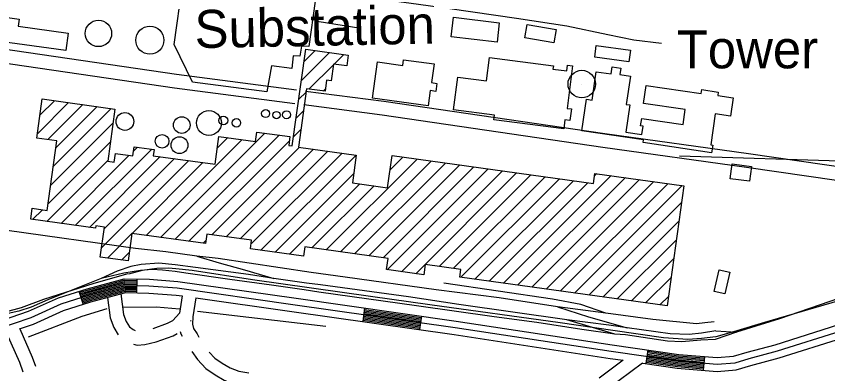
# Model space of a CAD drawing. Extents: x 3250478 to 3288318, y 788638 to 816472.
# Drawn here: x 3284034 to 3285805, y 803045 to 803826 of the extents above; entities that cross this region are included whole.
import ezdxf

# ---------------------------------------------------------------- set-up
doc = ezdxf.new("R2010")
doc.units = 0
for name, color, linetype in [('V-BLDG-OTLN', 7, 'Continuous'), ('V-DOMW-IDEN', 7, 'Continuous'), ('V-DOMW-TANK', 7, 'Continuous'), ('V-RAIL-TRAK', 7, 'Continuous'), ('V-ROAD-CNTR', 7, 'Continuous'), ('V-SITE-OTLN', 7, 'Continuous'), ('V-SITE-OTLN-IDEN', 7, 'Continuous'), ('V-TOPO-SHOR', 7, 'Continuous')]:
    doc.layers.add(name, color=color, linetype=linetype)

msp = doc.modelspace()

# ---------------------------------------------------------------- linework, layer by layer
at = {"layer": 'V-BLDG-OTLN'}
for p, q in [((3284656.6, 803685.9), (3284717.7, 803747.1)), ((3284662.3, 803727), (3284686.7, 803751.4)), ((3284727.7, 803721.7), (3284748.8, 803742.8)), ((3284673.1, 803667.1), (3284726.3, 803720.3)), ((3284650.9, 803644.9), (3284666.6, 803660.6)), ((3284704.1, 803662.7), (3284708.8, 803667.4)), ((3284080.2, 803569.1), (3284148.4, 803637.4)), ((3284085.9, 803610.2), (3284117.4, 803641.7)), ((3284103.2, 803556.8), (3284179.5, 803633.1)), ((3284114.7, 803497.6), (3284241.6, 803624.5)), ((3284120.4, 803538.7), (3284210.5, 803628.8)), ((3284645.2, 803603.8), (3284660.9, 803619.6)), ((3284109, 803456.6), (3284245.4, 803593)), ((3284349.1, 803343.1), (3284576.7, 803570.7)), ((3284380.1, 803338.7), (3284607.7, 803566.4)), ((3284639.5, 803562.8), (3284655.2, 803578.5)), ((3284103.3, 803415.5), (3284239.7, 803551.9)), ((3284318, 803347.4), (3284527.2, 803556.6)), ((3284411.2, 803334.4), (3284630.1, 803553.4)), ((3284472.9, 803537.6), (3284496.2, 803560.9)), ((3284163.1, 803369.2), (3284329.8, 803535.9)), ((3284290.2, 803531.7), (3284298.7, 803540.2)), ((3284460.9, 803348.9), (3284652.1, 803540.1)), ((3284492, 803344.5), (3284683.2, 803535.7)), ((3284523, 803340.2), (3284714.2, 803531.4)), ((3284132, 803373.5), (3284280.9, 803522.4)), ((3284194.1, 803364.9), (3284348.6, 803519.4)), ((3284226.1, 803361.5), (3284379.7, 803515.1)), ((3284546.5, 803328.3), (3284745.3, 803527.1)), ((3284568.3, 803314.8), (3284776.3, 803522.8)), ((3284710.5, 803315.6), (3284909, 803514.1)), ((3284850.2, 803490.7), (3284878, 803518.4)), ((3284101, 803377.8), (3284234, 803510.9)), ((3284220.4, 803320.5), (3284410.7, 803510.8)), ((3284287, 803351.7), (3284441.7, 803506.4)), ((3284741.6, 803311.3), (3284940.1, 803509.8)), ((3284772.6, 803307), (3284971.1, 803505.5)), ((3284803.7, 803302.7), (3285002.1, 803501.2)), ((3284834.7, 803298.4), (3285033.2, 803496.9)), ((3284599.3, 803310.5), (3284770.6, 803481.8)), ((3284843.9, 803272.2), (3285064.2, 803492.5)), ((3284875, 803267.9), (3285095.3, 803488.2)), ((3284906, 803263.6), (3285126.3, 803483.9)), ((3284957.4, 803279.7), (3285157.4, 803479.6)), ((3285097.4, 803242.9), (3285332.6, 803478.1)), ((3285296.5, 803477.4), (3285301.5, 803482.4)), ((3284630.4, 803306.2), (3284784.1, 803459.9)), ((3284988.5, 803275.4), (3285188.4, 803475.3)), ((3285004.3, 803255.8), (3285219.5, 803471)), ((3285035.3, 803251.5), (3285250.5, 803466.7)), ((3285066.4, 803247.2), (3285281.6, 803462.4)), ((3285128.5, 803238.6), (3285363.6, 803473.7)), ((3285159.5, 803234.2), (3285394.7, 803469.4)), ((3285190.5, 803229.9), (3285425.7, 803465.1)), ((3285221.6, 803225.6), (3285456.8, 803460.8)), ((3284679.5, 803319.9), (3284815.1, 803455.6)), ((3285252.6, 803221.3), (3285487.8, 803456.5)), ((3285283.7, 803217), (3285486.1, 803419.4)), ((3284069.9, 803382.1), (3284091.3, 803403.4)), ((3285314.7, 803212.7), (3285480.4, 803378.3)), ((3284233.1, 803297.8), (3284286.8, 803351.5)), ((3284442.2, 803330.1), (3284448.3, 803336.2)), ((3285345.8, 803208.4), (3285474.7, 803337.3)), ((3284264.1, 803293.5), (3284281.1, 803310.4)), ((3285376.8, 803204.1), (3285469, 803296.2)), ((3285407.9, 803199.8), (3285463.3, 803255.2)), ((3285438.9, 803195.5), (3285457.6, 803214.1))]:
    msp.add_line(p, q, dxfattribs=at)
for points in [[(3283726.5, 803807.1), (3283734.5, 803864.8), (3283792.3, 803856.8), (3283790.9, 803847), (3283951.5, 803824.8), (3283952.5, 803832.1), (3284040.3, 803819.9), (3284038.2, 803804.4), (3284147.4, 803789.3), (3284142.1, 803751.1), (3283786, 803800.3), (3283785.8, 803798.9)], [(3284988.2, 803823.8), (3285088.5, 803812.1), (3285083.5, 803769.8), (3284983.3, 803781.5)], [(3285207.8, 803767.8), (3285144.3, 803779), (3285149.4, 803808.2), (3285212.9, 803797)], [(3285371.2, 803726.8), (3285296.8, 803736.4), (3285300.1, 803761.9), (3285374.5, 803752.3)], [(3285454.7, 803193.3), (3285002, 803256.1), (3285004.3, 803273.2), (3284926.7, 803283.9), (3284923.6, 803261.2), (3284842.3, 803272.5), (3284845.7, 803296.9), (3284663.8, 803322.1), (3284661, 803301.9), (3284545.1, 803318), (3284547.7, 803336.8), (3284450.3, 803350.3), (3284447.4, 803329.4), (3284286.8, 803351.7), (3284278.4, 803291.5), (3284217.6, 803300), (3284226.7, 803365.4), (3284207.8, 803368), (3284207.1, 803363.1), (3284065.7, 803382.7), (3284069, 803406.5), (3284101.5, 803402), (3284122.6, 803554.1), (3284078.9, 803560.1), (3284090.8, 803645.4), (3284249.6, 803623.4), (3284233.8, 803509.2), (3284248.2, 803507.2), (3284250.9, 803526.5), (3284288.7, 803521.3), (3284291.5, 803541.2), (3284335.2, 803535.1), (3284333.3, 803521.5), (3284468, 803502.8), (3284476.5, 803563.6), (3284556.2, 803552.6), (3284559.1, 803573.1), (3284631.4, 803563.1), (3284628.8, 803544), (3284636.7, 803542.9), (3284666.1, 803754.2), (3284758.7, 803741.4), (3284755.5, 803717.8), (3284726.5, 803721.8), (3284721.4, 803684.9), (3284711.4, 803686.3), (3284708.1, 803662.2), (3284667.6, 803667.8), (3284649.9, 803540.4), (3284776.3, 803522.8), (3284767.9, 803462.1), (3284844.8, 803451.4), (3284854.5, 803521.7), (3285294.2, 803460.6), (3285297.3, 803482.9), (3285491.2, 803456)], [(3284933.1, 803630.6), (3284811.6, 803647.4), (3284822.5, 803726.3), (3284877.8, 803718.6), (3284879.6, 803731.3), (3284946, 803722.1), (3284940.3, 803681.1), (3284952.1, 803679.4), (3284949.7, 803662.1), (3284937.7, 803663.8)], [(3285229.2, 803580.4), (3285076.6, 803600.2), (3285077.9, 803610), (3284988.8, 803621.5), (3284998.1, 803693.2), (3285060.4, 803685.2), (3285067, 803736.2), (3285206.6, 803718.1), (3285205.6, 803710.4), (3285235.5, 803706.6), (3285237.1, 803719), (3285248.4, 803717.5), (3285236.4, 803624.9), (3285245.7, 803623.7), (3285242.5, 803598.5), (3285231.7, 803599.9)], [(3285409.3, 803674.8), (3285529, 803657.1), (3285530.3, 803665.9), (3285566.4, 803660.6), (3285565.3, 803652.8), (3285599.2, 803647.8), (3285593.3, 803607.7), (3285559.8, 803612.6), (3285549.9, 803545.5), (3285554.3, 803544.8), (3285551.9, 803528.1), (3285402.6, 803550.1), (3285403.4, 803555.9), (3285268.4, 803575.8), (3285278.6, 803644.8), (3285290.8, 803643), (3285299.9, 803704.9), (3285332.6, 803700.1), (3285334.8, 803715.6), (3285353.4, 803712.8), (3285351.3, 803698.9), (3285374.8, 803695.4), (3285365.6, 803633.5), (3285373.5, 803632.3), (3285364.8, 803573.2), (3285399.6, 803568.1), (3285402.3, 803586.1), (3285396.8, 803586.9), (3285399.2, 803602.9), (3285489.6, 803589.6), (3285494.4, 803622.1), (3285403.5, 803635.5)], [(3285634.7, 803465.6), (3285592.5, 803471.2), (3285596.8, 803503.4), (3285639, 803497.8)], [(3285591.4, 803266.9), (3285580.5, 803219.8), (3285557.5, 803225.1), (3285568.3, 803272.2)]]:
    msp.add_lwpolyline(points, close=True, dxfattribs=at)
at = {"layer": 'V-DOMW-TANK'}
msp.add_line((3285268.5, 803678), (3285268.5, 803678), dxfattribs=at)
for centre, radius in [((3284213.6, 803788.6), 28.8), ((3284325.8, 803773.9), 30.6), ((3285268.5, 803678), 30), ((3284454.7, 803593), 27.1), ((3284578.5, 803613.6), 8.7), ((3284624.1, 803610.8), 8.75), ((3284271.4, 803596.3), 19.4), ((3284395.3, 803588.4), 18.2), ((3284486.1, 803598.4), 9.55), ((3284514.6, 803593.3), 9.33), ((3284602.1, 803610.3), 7.93), ((3284352.4, 803552.9), 14.9), ((3284390.4, 803544.4), 18.4)]:
    msp.add_circle(centre, radius, dxfattribs=at)
at = {"layer": 'V-RAIL-TRAK'}
for p, q in [((3285320.7, 803177.5), (3285215.8, 803191.4)), ((3285340.6, 803131.7), (3285235.5, 803163)), ((3285367.8, 803145.4), (3285367.4, 803145.5)), ((3285606.4, 803135.9), (3285559.6, 803120.2)), ((3285560.7, 803139.1), (3285606.4, 803135.9))]:
    msp.add_line(p, q, dxfattribs=at)
for points in [[(3284661.3, 803887.6), (3284742.7, 803875.7), (3284824.6, 803865), (3284890.9, 803855.3), (3284980.5, 803843.2), (3285126, 803821.7), (3285235.8, 803805.3), (3285325.2, 803786.2), (3285382, 803774.9), (3285442.5, 803767.1)], [(3284294.2, 803318.5), (3284014.4, 803357.7), (3283944.6, 803367.6)], [(3284428.2, 803302), (3284360.5, 803311.2), (3284294.2, 803318.5)], [(3285215.8, 803191.4), (3285087.8, 803210.7), (3284950.8, 803228.6), (3284752, 803256.1), (3284677.7, 803266.1), (3284474.6, 803296.6), (3284428.2, 803302)], [(3284428.2, 803302), (3284476.8, 803287.4), (3284532.4, 803271.9), (3284596.5, 803253.3)], [(3284596.5, 803253.3), (3284541.2, 803261.6), (3284425.7, 803277.5), (3284380.8, 803282.9), (3284345.6, 803286.6), (3284306.9, 803283.7), (3284284.4, 803279.4), (3284254.6, 803269.3), (3284219.4, 803253.3)], [(3286071.4, 803293), (3285700, 803164.9), (3285606.4, 803135.9)], [(3284353.5, 803271.6), (3284331.1, 803272.5), (3284305.3, 803270.7), (3284268.8, 803264.7), (3284219.4, 803253.3)], [(3284404.5, 803264.6), (3284381.2, 803268.4), (3284353.5, 803271.6)], [(3285340.6, 803131.7), (3285268.5, 803142.1), (3285170.2, 803156.9), (3285077.1, 803169.6), (3284908.1, 803193.8), (3284694.3, 803223.5), (3284662.8, 803228.2), (3284591, 803238.6), (3284500.3, 803251), (3284404.5, 803264.6)], [(3284219.4, 803253.3), (3284164.6, 803231.6), (3284103, 803206.6), (3284067, 803190.6), (3284039.8, 803182), (3284016.7, 803176.8), (3283984.4, 803172.7), (3283973.4, 803172.4)], [(3285235.5, 803163), (3285000.2, 803196.7), (3284890, 803212.9), (3284698.2, 803239.6), (3284667.6, 803243.3), (3284596.5, 803253.3)], [(3285320.7, 803177.5), (3285266.4, 803196.2), (3285204.9, 803208.1), (3284967.6, 803243)], [(3285215.8, 803191.4), (3285283.2, 803169.7), (3285367.4, 803145.5)], [(3285557.5, 803158.6), (3285537.4, 803156.2), (3285518.5, 803154.5), (3285423.4, 803163.4), (3285320.7, 803177.5)], [(3285367.4, 803145.5), (3285327.2, 803151.1), (3285235.5, 803163)], [(3285560.7, 803139.1), (3285530, 803133.4), (3285503.1, 803130.6), (3285461.7, 803132.3), (3285367.8, 803145.4)], [(3285559.6, 803120.2), (3285528.6, 803118.3), (3285486.5, 803115), (3285455.8, 803116.5), (3285363.6, 803129.8), (3285340.6, 803131.7)]]:
    msp.add_lwpolyline(points, dxfattribs=at)
at = {"layer": 'V-ROAD-CNTR'}
for p, q in [((3284297, 803252.1), (3284296.4, 803222.1)), ((3284170.8, 803225.2), (3284179.9, 803196.6)), ((3284794.6, 803188.8), (3284790.3, 803159.1)), ((3284414.7, 803159.8), (3284416, 803161.1)), ((3284918.3, 803171.1), (3284914.1, 803141.4)), ((3285412.8, 803097.1), (3285408.5, 803067.4)), ((3285359, 803074.5), (3285306.5, 803035.6)), ((3285536.1, 803082.7), (3285533.5, 803052.8)), ((3285401.2, 803068.5), (3285324.3, 803011.5))]:
    msp.add_line(p, q, dxfattribs=at)
for points in [[(3283716.6, 803780), (3283729.1, 803785.5), (3283754.9, 803791.7), (3283880.9, 803773.3), (3284384, 803699.7), (3284645.9, 803665.4)], [(3283586.2, 803251.9), (3283612.1, 803363.9), (3283632.3, 803506.8), (3283666.3, 803671.5), (3283688.4, 803719.4), (3283712.7, 803745.5), (3283738.7, 803756.9), (3283756.3, 803761.2), (3283876.6, 803743.6), (3284379.9, 803670), (3284642, 803635.6)], [(3284665.7, 803662.8), (3284836.7, 803640.3), (3285318.5, 803570), (3285632.3, 803526), (3286019.6, 803470), (3286070.5, 803465.3)], [(3284661.8, 803633), (3284832.6, 803610.6), (3285314.3, 803540.3), (3285628.1, 803496.3), (3286016.1, 803440.2), (3286067.7, 803435.4)], [(3286071.3, 803546.4), (3285854.6, 803508.7), (3285482.1, 803520.5)], [(3286068.4, 803277), (3286039.7, 803269.6), (3285844.1, 803208.6), (3285667.2, 803157.3), (3285599.4, 803137), (3285560.7, 803125.5), (3285529.7, 803122), (3285500, 803120.2), (3285446.6, 803123.5), (3285336.5, 803139.4), (3285221.3, 803156.2), (3284937, 803195.9), (3284807.5, 803213.7), (3284549.5, 803250.5), (3284418.2, 803271), (3284382.6, 803274.4), (3284366.3, 803275.9), (3284341.3, 803274.9), (3284309.3, 803270.6), (3284279.3, 803262.6)], [(3283544, 803154.1), (3283610.2, 803143), (3283701.8, 803132.3), (3283788.9, 803120.8), (3283838.2, 803121.7), (3283849.9, 803121.7), (3283907.6, 803130.7), (3283970.9, 803151.5), (3284022.9, 803168.4), (3284060.8, 803181.5), (3284126.4, 803211.2), (3284188.9, 803230.9), (3284269.5, 803252.6), (3284324.7, 803251.5), (3284386.8, 803246.7), (3284640.1, 803210.8), (3284994.1, 803160.3), (3285334.9, 803108.3), (3285480.2, 803087.5), (3285563.9, 803080.3), (3285599.5, 803083.2), (3285629.1, 803091.9), (3285690.7, 803108.5), (3285829.4, 803152.4)], [(3284277.6, 803263.2), (3284203.2, 803242.2), (3284093.5, 803207.2), (3284044.8, 803188.9), (3284010.1, 803179.6)], [(3284171.8, 803222.3), (3284189.7, 803228), (3284269.9, 803249.6), (3284296.9, 803249.1)], [(3285833.8, 803138), (3285694.9, 803094.1), (3285633.1, 803077.5), (3285602.3, 803068.4), (3285563.8, 803065.2), (3285478.5, 803072.6), (3285332.7, 803093.4), (3284991.9, 803145.4), (3284638, 803196), (3284385.1, 803231.8), (3284323.9, 803236.5), (3284271.3, 803237.5), (3284193.1, 803216.5), (3284131.8, 803197.1), (3284066.3, 803167.5), (3284027.6, 803154.1), (3283975.5, 803137.2), (3283911.1, 803116), (3283851.1, 803106.7), (3283838.4, 803106.7), (3283788, 803105.8), (3283699.9, 803117.4), (3283607.8, 803128.1), (3283521, 803145.5)], [(3284172.7, 803219.5), (3284190.6, 803225.1), (3284270.2, 803246.6), (3284296.9, 803246.1)], [(3284173.6, 803216.6), (3284191.4, 803222.3), (3284270.6, 803243.6), (3284296.8, 803243.1)], [(3284174.5, 803213.8), (3284192.2, 803219.4), (3284271, 803240.5), (3284296.8, 803240.1)], [(3284175.4, 803210.9), (3284193.1, 803216.5), (3284271.3, 803237.5), (3284296.7, 803237.1)], [(3284176.3, 803208), (3284193.9, 803213.6), (3284271.7, 803234.5), (3284296.7, 803234.1)], [(3284177.2, 803205.2), (3284194.8, 803210.7), (3284272.1, 803231.5), (3284296.6, 803231.1)], [(3284041.5, 803143), (3284071.9, 803153.5), (3284137.2, 803183.1), (3284197.3, 803202.1), (3284273.2, 803222.5), (3284323.2, 803221.5), (3284383.5, 803216.9), (3284396.2, 803215.1)], [(3284178.1, 803202.3), (3284195.6, 803207.9), (3284272.4, 803228.5), (3284296.5, 803228.1)], [(3284179, 803199.5), (3284196.5, 803205), (3284272.8, 803225.5), (3284296.5, 803225.1)], [(3284233, 803211.7), (3284239.1, 803167), (3284247.1, 803145.8), (3284256.9, 803129.9)], [(3284262.2, 803219.5), (3284268.4, 803174.4), (3284274.2, 803159.1), (3284281.2, 803147.7), (3284289.2, 803141.5), (3284293.6, 803139.7)], [(3284396.3, 803215.5), (3284390.6, 803177.8)], [(3284425.9, 803210.8), (3284419.8, 803169.6), (3284418.9, 803153.5), (3284421.3, 803144.1), (3284429, 803132), (3284433, 803125)], [(3284425.8, 803210.9), (3284635.9, 803181.1), (3284989.7, 803130.6), (3285330.5, 803078.6), (3285359.1, 803074.5)], [(3284332.7, 803144), (3284364.1, 803155.4), (3284376.1, 803161.7), (3284390.5, 803177.7)], [(3284792.9, 803176.9), (3284916.6, 803159.2)], [(3284793.3, 803179.9), (3284917, 803162.2)], [(3284793.7, 803182.8), (3284917.5, 803165.2)], [(3284794.1, 803185.8), (3284917.9, 803168.1)], [(3285401.7, 803068.4), (3285476.8, 803057.6), (3285563.8, 803050.2), (3285605.1, 803053.6), (3285637.2, 803063.1), (3285699.1, 803079.7), (3285838.2, 803123.7), (3286037.6, 803181.6), (3286069.1, 803191.7)], [(3284790.7, 803162), (3284914.5, 803144.4)], [(3284791.2, 803165), (3284914.9, 803147.3)], [(3284791.6, 803168), (3284915.3, 803150.3)], [(3284792, 803171), (3284915.8, 803153.3)], [(3284792.4, 803173.9), (3284916.2, 803156.2)], [(3284041.7, 803143), (3284068.7, 803081.5), (3284076.3, 803061.7)], [(3284013.1, 803133.5), (3284041, 803070.1), (3284048.8, 803049.6)], [(3284290.3, 803109.4), (3284298.2, 803107.3), (3284314.9, 803109.3), (3284339.8, 803114.7), (3284376.3, 803127.9), (3284385.7, 803132.9)], [(3284392, 803137.7), (3284393.4, 803132), (3284396.6, 803127.1)], [(3284417.5, 803093.4), (3284429.7, 803076.3), (3284447.7, 803056.4), (3284468, 803042.6), (3284488.2, 803031.1), (3284492, 803029.6)], [(3284455.5, 803092.4), (3284467.5, 803079.2), (3284483.9, 803068.1), (3284501.2, 803058.2), (3284520, 803050.7), (3284541.6, 803046.8)], [(3285411.5, 803088.2), (3285479.2, 803078.5), (3285535.3, 803073.7)], [(3285412, 803091.2), (3285479.5, 803081.5), (3285535.5, 803076.7)], [(3285412.4, 803094.1), (3285479.8, 803084.5), (3285535.8, 803079.7)], [(3285409, 803070.4), (3285477.1, 803060.6), (3285533.7, 803055.8)], [(3285409.4, 803073.4), (3285477.5, 803063.6), (3285534, 803058.8)], [(3285409.8, 803076.3), (3285477.8, 803066.6), (3285534.3, 803061.7)], [(3285410.2, 803079.3), (3285478.1, 803069.6), (3285534.5, 803064.7)], [(3285410.7, 803082.3), (3285478.5, 803072.6), (3285534.8, 803067.7)], [(3285411.1, 803085.2), (3285478.8, 803075.5), (3285535, 803070.7)]]:
    msp.add_lwpolyline(points, dxfattribs=at)
at = {"layer": 'V-SITE-OTLN'}
msp.add_lwpolyline([(3284581.3, 803661.2), (3284419.1, 803682.5), (3284378.5, 803764.5), (3284397.2, 803894.6), (3284686.7, 803859.3), (3284673, 803760.3), (3284656.4, 803760.8), (3284653.3, 803738.7), (3284638.8, 803739.8), (3284635.4, 803712), (3284591.4, 803717.5)], close=True, dxfattribs=at)
at = {"layer": 'V-TOPO-SHOR'}
for p, q in [((3284786.4, 803799.2), (3284690.7, 803814.6)), ((3284430.1, 803182.1), (3284709.6, 803149.2))]:
    msp.add_line(p, q, dxfattribs=at)
for points in [[(3284231.9, 803186.7), (3284177.4, 803170.5), (3284060, 803125.3)], [(3284266.7, 803190.2), (3284340.2, 803191.4), (3284390.5, 803186.9)]]:
    msp.add_lwpolyline(points, dxfattribs=at)

# ---------------------------------------------------------------- texts
at = {"layer": 'V-DOMW-IDEN'}
msp.add_text(' Tower', height=83, dxfattribs=at).set_placement((3285445, 803712.4))
at = {"layer": 'V-SITE-OTLN-IDEN'}
msp.add_text('Substation', height=83, rotation=1.1234, dxfattribs=at).set_placement((3284424.1, 803756.4))

doc.saveas('drawing.dxf')
